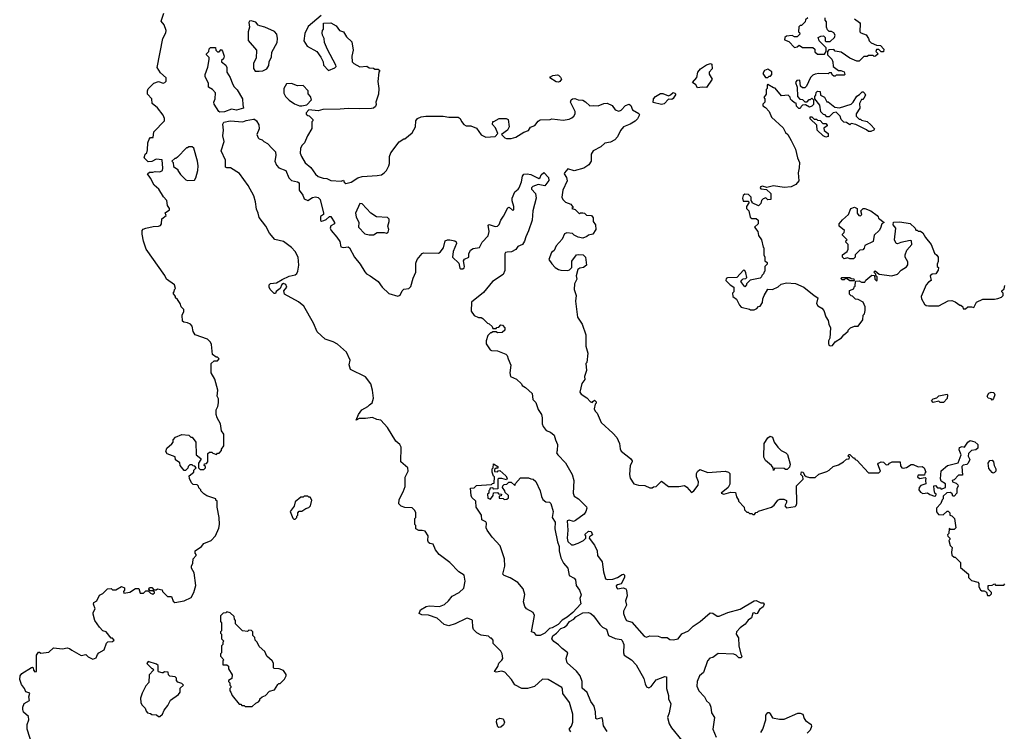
# Model space of a CAD drawing. Extents: x 1861455 to 2058065, y 200073 to 437907.
# Tile 425 of 574: x 2020973 to 2029490, y 320746 to 326899. Entities that reach past the tile are written whole.
import ezdxf

# ---------------------------------------------------------------- set-up
doc = ezdxf.new("R2010")
doc.units = 0

msp = doc.modelspace()

# ---------------------------------------------------------------- linework, layer by layer
at = {"layer": '0CON05XD'}
for points in [[(2021425, 321447.5), (2021505, 321402.5), (2021545, 321410), (2021565, 321390), (2021605, 321370), (2021635, 321380), (2021645, 321410), (2021657, 321423), (2021705, 321450), (2021723, 321507), (2021735, 321520), (2021777, 321523), (2021790, 321535), (2021775, 321550), (2021765, 321550), (2021720, 321605), (2021693.9, 321613.9), (2021662.5, 321645), (2021622.5, 321705), (2021608.3, 321758.3), (2021608.3, 321771.7), (2021627.5, 321805), (2021612.5, 321845), (2021615, 321860), (2021640, 321875), (2021665, 321922.5), (2021693, 321937), (2021733, 321977), (2021765, 321980), (2021775, 321970), (2021805, 321970), (2021855, 321997.5), (2021880, 321985), (2021880, 321965), (2021870, 321955), (2021875, 321940), (2021925, 321950), (2021975, 321980), (2022005, 321980), (2022015, 321940), (2022045, 321940), (2022065, 321960), (2022085, 321960), (2022105, 321940), (2022125, 321932.5), (2022138.3, 321941.7), (2022138.3, 321948.3), (2022125, 321960), (2022101.7, 321961.7), (2022090, 321975), (2022095, 321990), (2022115, 321990), (2022135, 321970), (2022155, 321970), (2022165, 321977.5), (2022205, 321970), (2022210, 321955), (2022251.7, 321911.7), (2022285, 321910), (2022301.7, 321871.7), (2022315, 321860), (2022395, 321872.5), (2022456.4, 321903.6), (2022480, 321945), (2022497.5, 322005), (2022482.5, 322115), (2022460, 322155), (2022460, 322175), (2022471.7, 322198.3), (2022473, 322237), (2022500, 322265), (2022500, 322275), (2022490, 322285), (2022490, 322305), (2022546.4, 322343.6), (2022565, 322370), (2022630, 322395), (2022667.5, 322435), (2022697, 322503), (2022702.5, 322535), (2022700, 322595), (2022682.5, 322685), (2022680, 322735), (2022670, 322745), (2022670, 322755), (2022593, 322783), (2022565, 322800), (2022540, 322825), (2022540, 322835), (2022521.7, 322851.7), (2022520, 322865), (2022508.3, 322878.3), (2022475, 322880), (2022460, 322895), (2022443, 322933), (2022440, 322955), (2022480, 322985), (2022480, 323005), (2022500, 323025), (2022488.3, 323038.3), (2022475, 323040), (2022465, 323050), (2022445, 323050), (2022430, 323035), (2022428.3, 323021.7), (2022408.3, 323001.7), (2022395, 323000), (2022360, 323045), (2022358.3, 323068.3), (2022321.7, 323091.7), (2022318.3, 323118.3), (2022250, 323145), (2022237.5, 323165), (2022247.5, 323195), (2022289.3, 323230.7), (2022300, 323245), (2022300, 323265), (2022321.7, 323288.3), (2022375, 323312.5), (2022437, 323307), (2022455, 323290), (2022465, 323290), (2022497, 323247), (2022500, 323135), (2022540, 323105), (2022540, 323095), (2022520, 323065), (2022520, 323025), (2022535, 323010), (2022565, 323010), (2022580, 323025), (2022580, 323035), (2022570, 323045), (2022571.7, 323058.3), (2022588.3, 323061.7), (2022600, 323075), (2022601.7, 323148.3), (2022615, 323160), (2022635, 323160), (2022645, 323150), (2022675, 323140), (2022685, 323150), (2022698.3, 323151.7), (2022720, 323175), (2022720, 323185), (2022740, 323215), (2022740, 323315), (2022720, 323345), (2022710, 323405), (2022680, 323455), (2022672.5, 323485), (2022672.5, 323525), (2022687.5, 323555), (2022692.5, 323585), (2022691.7, 323621.7), (2022682.5, 323645), (2022687.5, 323695), (2022661.7, 323791.7), (2022630, 323845), (2022630, 323925), (2022655, 323950), (2022685, 323950), (2022700, 323965), (2022685, 323980), (2022671.7, 323981.7), (2022640, 324005), (2022631.7, 324091.7), (2022625, 324110), (2022597, 324137), (2022490, 324175), (2022473, 324203), (2022465, 324250), (2022450, 324265), (2022425, 324277.5), (2022393, 324283), (2022383, 324293), (2022380, 324345), (2022392.5, 324375), (2022391.7, 324391.7), (2022370, 324415), (2022360, 324445), (2022339.3, 324479.3), (2022320, 324495), (2022320, 324505), (2022300, 324535), (2022310, 324545), (2022313, 324567), (2022320, 324575), (2022312.5, 324605), (2022243.3, 324655), (2022228.3, 324688.3), (2022066.7, 324915), (2022043.6, 324983.6), (2022032.5, 325045), (2022033, 325077), (2022041.7, 325088.3), (2022063, 325097), (2022128.3, 325111.7), (2022175, 325112.5), (2022190, 325120), (2022200, 325135), (2022203, 325177), (2022240, 325205), (2022231.7, 325228.3), (2022270, 325255), (2022270, 325265), (2022253, 325293), (2022246.1, 325336.1), (2022216.7, 325366.7), (2022177.5, 325435), (2022137, 325467), (2022105, 325530), (2022080, 325565), (2022095, 325580), (2022125, 325580), (2022145, 325587.5), (2022186.1, 325583.9), (2022207.5, 325595), (2022212.5, 325615), (2022207, 325687), (2022155, 325692.5), (2022117, 325673), (2022085, 325670), (2022050, 325705), (2022060, 325735), (2022071.7, 325748.3), (2022080, 325775), (2022082.5, 325835), (2022093, 325867), (2022105, 325880), (2022128.3, 325881.7), (2022135, 325930), (2022226.7, 326025), (2022226.7, 326045), (2022213.6, 326073.6), (2022166.4, 326136.4), (2022120, 326175), (2022117.5, 326215), (2022077.5, 326255), (2022077.5, 326285), (2022085, 326300), (2022135, 326350), (2022175, 326363.3), (2022215, 326350), (2022230, 326355), (2022241.7, 326368.3), (2022240, 326395), (2022190.7, 326440.7), (2022163.3, 326485), (2022212.5, 326735), (2022236.7, 326785), (2022240, 326805), (2022223.6, 326853.6), (2022197.5, 326885), (2022218.8, 326955)], [(2023045, 326453.3), (2023075, 326457.5), (2023110, 326475), (2023127, 326503), (2023132.5, 326535), (2023151.7, 326578.3), (2023153, 326617), (2023199.3, 326700.7), (2023202.5, 326735), (2023196.7, 326775), (2023178.3, 326798.3), (2023095, 326833.3), (2023050, 326845), (2023035, 326852.5), (2023015, 326877.5), (2022975, 326888), (2022962.5, 326885), (2022956.7, 326875), (2022960, 326835), (2022950, 326795), (2022948.3, 326718.3), (2023022.5, 326635), (2023017.5, 326565), (2022997, 326523), (2022997, 326477), (2023010, 326455), (2023045, 326453.3)], [(2023580, 326935), (2023469.3, 326840.7), (2023440.7, 326779.3), (2023432.5, 326715), (2023460.7, 326670.7), (2023543, 326623), (2023577.5, 326575), (2023597.5, 326535), (2023600, 326505), (2023645, 326460), (2023698.3, 326481.7), (2023710, 326495), (2023707, 326507), (2023635, 326640), (2023610.7, 326700.7), (2023607.5, 326735), (2023592.5, 326765), (2023590, 326785), (2023592.5, 326805), (2023601.7, 326818.3), (2023601.7, 326868.3), (2023665, 326872.5), (2023710, 326845), (2023740, 326805), (2023773, 326793), (2023800.7, 326750.7), (2023847, 326707), (2023857.5, 326635), (2023847.5, 326585), (2023850, 326535), (2023865, 326520), (2023915, 326492.5), (2023975, 326497.5), (2023995, 326482.5), (2024035, 326480), (2024045, 326470), (2024075, 326470), (2024088.3, 326458.3), (2024080, 326445), (2024072.5, 326365), (2024080, 326305), (2024076.7, 326255), (2024053.3, 326185), (2024056.7, 326165), (2024050.7, 326149.3), (2024032.5, 326135), (2024015, 326130.8), (2023915, 326126.9), (2023815, 326131.4), (2023745, 326124.2), (2023595, 326122), (2023555, 326110), (2023475, 326120), (2023450, 326095), (2023451.7, 326081.7), (2023465, 326070), (2023478.3, 326068.3), (2023510, 326035), (2023510, 326025), (2023500, 326015), (2023501.7, 325958.3), (2023462.5, 325895), (2023437.5, 325835), (2023415, 325812.5), (2023402.5, 325785), (2023400, 325745), (2023410, 325715), (2023442.7, 325662.7), (2023491.7, 325621.7), (2023532.7, 325562.7), (2023555, 325543.8), (2023598, 325528), (2023630, 325525), (2023665, 325507.5), (2023755, 325502.5), (2023775, 325510), (2023780, 325495), (2023795, 325482.5), (2023840, 325495), (2023899.3, 325530.7), (2023935, 325543.3), (2024065, 325552.5), (2024101.7, 325558.3), (2024126.4, 325573.6), (2024147.5, 325595), (2024166.7, 325635), (2024172.5, 325655), (2024172.5, 325715), (2024183, 325747), (2024257, 325843), (2024295, 325870), (2024305, 325870), (2024368.3, 325921.7), (2024398.1, 325971.9), (2024399.4, 326025), (2024415, 326045.6)], [(2028195, 326906.7), (2028237.5, 326875), (2028242.5, 326865), (2028240, 326795), (2028250, 326785), (2028295, 326767.5), (2028316.7, 326735), (2028322.5, 326715), (2028339.3, 326699.3), (2028385, 326680), (2028420, 326675), (2028447.5, 326645), (2028445, 326622.5), (2028425, 326620), (2028405, 326640), (2028385, 326640), (2028380, 326625), (2028400, 326605), (2028377, 326583), (2028365, 326580), (2028355, 326590), (2028315, 326590), (2028305, 326580), (2028275, 326580), (2028235, 326540), (2028215, 326540), (2028155, 326567.5), (2028078.8, 326618.8), (2028028.3, 326628.3), (2028015, 326640), (2027971.7, 326638.3), (2027960, 326625), (2027960, 326595), (2027997, 326557), (2028007.5, 326535), (2028010, 326495), (2028055, 326460), (2028075, 326460), (2028105, 326447.5), (2028110, 326425), (2028105, 326420), (2028035, 326420), (2028028.3, 326411.7), (2028015, 326410), (2028001.7, 326421.7), (2027995, 326440), (2027975, 326440), (2027965, 326430), (2027885, 326432.5), (2027853, 326427), (2027835, 326420), (2027815, 326400), (2027780, 326325), (2027765, 326310), (2027745, 326310), (2027727.5, 326325), (2027720, 326375), (2027695, 326373.3), (2027683.3, 326355), (2027697.5, 326315), (2027700, 326235), (2027721.7, 326211.7), (2027745, 326210), (2027765, 326190), (2027785, 326190), (2027801.7, 326208.3), (2027815, 326210), (2027825, 326220), (2027840, 326205), (2027840, 326165), (2027825, 326150), (2027805, 326142.5), (2027771.7, 326161.7), (2027745, 326160), (2027731.7, 326148.3), (2027725, 326130), (2027711.7, 326131.7), (2027691.7, 326151.7), (2027688.3, 326178.3), (2027675, 326180), (2027651.7, 326201.7), (2027641.7, 326211.7), (2027638.3, 326228.3), (2027620, 326245), (2027561.7, 326241.7), (2027508.3, 326308.3), (2027495, 326310), (2027445, 326340), (2027440, 326335), (2027440, 326305), (2027430, 326295), (2027430, 326255), (2027410, 326225), (2027420, 326215), (2027420, 326185), (2027401.7, 326168.3), (2027400, 326155), (2027425, 326140), (2027457.5, 326105), (2027477.5, 326055), (2027577.5, 325965), (2027597.5, 325925), (2027617.5, 325905), (2027647.5, 325855), (2027685, 325780), (2027700, 325705), (2027717.5, 325665), (2027717, 325617), (2027707.5, 325575), (2027712.5, 325505), (2027685.8, 325474.2), (2027645.8, 325454.2), (2027585, 325449.2), (2027495, 325461.2), (2027435, 325447.5), (2027398.3, 325458.3), (2027380, 325455), (2027377.5, 325445), (2027385, 325437.5), (2027431.7, 325431.7), (2027470, 325395), (2027470, 325345), (2027445, 325340), (2027427.5, 325357.5), (2027405, 325350), (2027390, 325335), (2027385, 325310), (2027365, 325290), (2027310, 325315), (2027310, 325325), (2027300, 325335), (2027300, 325365), (2027278.3, 325388.3), (2027245, 325390), (2027231.7, 325378.3), (2027226, 325355), (2027230.7, 325330.7), (2027275, 325330), (2027280, 325325), (2027280, 325315), (2027260, 325285), (2027260, 325265), (2027280, 325245), (2027291.7, 325191.7), (2027305, 325180), (2027345, 325180), (2027360, 325165), (2027360, 325135), (2027330, 325105), (2027358.3, 325068.3), (2027363, 325033), (2027390, 324995), (2027403, 324933), (2027410, 324925), (2027410, 324865), (2027420, 324845), (2027420, 324815), (2027438.3, 324798.3), (2027440, 324785), (2027420, 324765), (2027420, 324725), (2027411.7, 324718.3), (2027408.3, 324701.7), (2027391.7, 324688.3), (2027390, 324675), (2027377, 324663), (2027293, 324647), (2027260, 324615), (2027260, 324605), (2027245, 324590), (2027210, 324635), (2027221.7, 324648.3), (2027231.7, 324658.3), (2027255, 324660), (2027261.7, 324668.3), (2027255, 324710), (2027245, 324730), (2027235, 324732.5), (2027175, 324670), (2027095, 324666.7), (2027085, 324660), (2027082.5, 324645), (2027120, 324605), (2027150, 324585), (2027150, 324545), (2027140, 324535), (2027142.5, 324505), (2027173, 324483), (2027199.2, 324429.2), (2027215, 324413.8), (2027287, 324397), (2027295, 324390), (2027325, 324390), (2027348.3, 324401.7), (2027365, 324420), (2027378.3, 324421.7), (2027397, 324453), (2027400, 324485), (2027412.5, 324515), (2027445, 324570), (2027485, 324566.2), (2027535, 324590), (2027559.3, 324610.7), (2027605, 324623.3), (2027685, 324618), (2027755, 324587.5), (2027845, 324513.3), (2027877.5, 324495), (2027866.7, 324445), (2027876.7, 324425), (2027911.2, 324405), (2027930, 324385), (2027945, 324330), (2027967, 324297), (2027972.5, 324265), (2027987.5, 324235), (2027980, 324145), (2027968.3, 324121.7), (2027968.3, 324098.3), (2027973.3, 324083.3), (2027985, 324077.5), (2028005, 324082.5)], [(2027790, 326915), (2027771.7, 326898.3), (2027768.3, 326881.7), (2027758.3, 326871.7), (2027735, 326850), (2027725, 326850), (2027711.7, 326838.3), (2027710, 326795), (2027718.3, 326788.3), (2027720, 326775), (2027698.3, 326751.7), (2027675, 326750), (2027655, 326762.5), (2027605, 326756.7), (2027592.5, 326745), (2027590, 326725), (2027625, 326710), (2027675, 326660), (2027697, 326663), (2027715, 326680), (2027745, 326660), (2027835, 326657.5), (2027850, 326645), (2027851.7, 326621.7), (2027875, 326600), (2027935, 326600)], [(2027935, 326600), (2027950, 326625), (2027950, 326655), (2027890, 326715), (2027880, 326745), (2027903, 326757), (2027925, 326760), (2027940, 326745), (2027940, 326715), (2027945, 326710), (2027985, 326710), (2028020, 326745), (2028026.7, 326765), (2028016.4, 326786.4), (2027995, 326797.5), (2027975, 326797.5), (2027961.2, 326811.2), (2027952.5, 326835), (2027951.7, 326881.7), (2027940, 326895), (2027940, 326915)], [(2022705, 326100), (2022696.7, 326105), (2022655, 326167.5), (2022651.2, 326185), (2022663.3, 326215), (2022667, 326267), (2022640, 326295), (2022607.5, 326315), (2022606.4, 326346.4), (2022578.3, 326408.3), (2022577.5, 326425), (2022601.7, 326488.3), (2022612.5, 326555), (2022611.7, 326571.7), (2022590, 326595), (2022590, 326605), (2022610, 326625), (2022613, 326647), (2022625, 326660), (2022668.3, 326658.3), (2022670, 326635), (2022685, 326620), (2022698.3, 326621.7), (2022715, 326640), (2022728.3, 326628.3), (2022742.5, 326585), (2022735, 326560), (2022720, 326545), (2022720, 326535), (2022755.8, 326505), (2022763.8, 326485), (2022765.9, 326445.9), (2022795, 326400), (2022813.4, 326343.4), (2022828.1, 326318.1), (2022855, 326291.2), (2022900.8, 326215), (2022902.7, 326162.7), (2022910, 326135), (2022847.3, 326117.3), (2022805, 326126), (2022745, 326103.6), (2022705, 326100)], [(2026835, 326310), (2026821.9, 326335), (2026794.2, 326355), (2026831.3, 326398.7), (2026840, 326445), (2026862.5, 326475), (2026915, 326508), (2026948.8, 326518.8), (2026960, 326515), (2026963.8, 326475), (2026936.2, 326445), (2026936.7, 326426.7), (2026962.5, 326385), (2026915, 326313.8), (2026876.4, 326316.4), (2026835, 326310)], [(2027445, 326400), (2027455, 326410), (2027468.3, 326411.7), (2027480, 326425), (2027478.3, 326448.3), (2027445, 326472.5), (2027415, 326458.8), (2027402.5, 326435), (2027425, 326400), (2027445, 326400)], [(2025635, 326358), (2025615, 326360.8), (2025557.5, 326395), (2025564.2, 326405.8), (2025584.2, 326415.8), (2025625, 326423.3), (2025635, 326420), (2025652.3, 326402.3), (2025658.8, 326385), (2025645, 326363.3), (2025635, 326358)], [(2023415, 326153.3), (2023457, 326163), (2023497.5, 326205), (2023487.5, 326235), (2023468.3, 326258.3), (2023470, 326285), (2023425, 326330), (2023375, 326327.5), (2023325, 326347.5), (2023280, 326345), (2023257, 326303), (2023257.5, 326265), (2023272.5, 326235), (2023303.6, 326203.6), (2023351.7, 326171.7), (2023395, 326153.3), (2023415, 326153.3)], [(2028315, 325932.5), (2028297, 325947), (2028205, 325992.5), (2028165, 326000), (2028155, 325990), (2028125, 326010), (2028101.7, 326011.7), (2028080, 326035), (2028070, 326065), (2028035, 326100), (2028010, 326095), (2027975, 326060), (2027955, 326060), (2027940, 326075), (2027925, 326080), (2027903, 326103), (2027895, 326160), (2027850, 326215), (2027850, 326235), (2027860, 326245), (2027861.7, 326268.3), (2027875, 326280), (2027898.3, 326278.3), (2027900, 326245), (2027935, 326230), (2027955, 326190), (2027965, 326190), (2028023, 326143), (2028065, 326137.5), (2028165, 326170), (2028183, 326187), (2028215, 326237.5), (2028238.3, 326251.7), (2028260, 326275), (2028270, 326275), (2028285, 326260), (2028290, 326245), (2028275, 326220), (2028265, 326210), (2028255, 326210), (2028237.5, 326175), (2028240, 326135), (2028210, 326085), (2028210, 326065), (2028235, 326040), (2028245, 326040), (2028255, 326030), (2028305, 326020), (2028335, 325990), (2028366.2, 325955), (2028362.5, 325945), (2028335, 325933.3), (2028315, 325932.5)], [(2024415, 326045.6), (2024445, 326059.1), (2024485, 326064.4), (2024635, 326065.5), (2024685, 326055.7), (2024765, 326057.5), (2024783.3, 326045), (2024795, 326017.5), (2024815, 325992.5), (2024835, 325980), (2024875, 325980), (2024925, 325960), (2024963.6, 325903.6), (2025005, 325882.5), (2025085, 325890), (2025110, 325915), (2025090, 325965), (2025063, 325993), (2025065, 326020), (2025075, 326020), (2025120, 326045), (2025180, 326045), (2025197.5, 326035), (2025207, 325973), (2025192.5, 325945), (2025140, 325905), (2025168.3, 325878.3), (2025185, 325872.5), (2025225, 325872.5), (2025265, 325882.5), (2025335, 325927.5), (2025375, 325940), (2025391.7, 325968.3), (2025430, 325985), (2025457, 326023), (2025475, 326032.5), (2025563, 326037), (2025575, 326042.5), (2025675, 326030), (2025725, 326040), (2025748.3, 326051.7), (2025767.5, 326065), (2025777.5, 326085), (2025777.5, 326105), (2025738.6, 326185), (2025742.5, 326205), (2025755, 326214.2), (2025775, 326218.6), (2025805, 326206), (2025845, 326202.2), (2025868.5, 326188.5), (2025903.6, 326153.6), (2025935, 326158), (2025975.9, 326154.1), (2026025, 326173.8), (2026055, 326176), (2026097.5, 326157.5), (2026125, 326120), (2026155, 326106.7), (2026175, 326116), (2026213.2, 326156.8), (2026245, 326167.9), (2026258.2, 326158.2), (2026275, 326120.8), (2026329.3, 326089.3), (2026334.4, 326075), (2026317.5, 326042.5), (2026297.6, 326022.4), (2026255, 325994.3), (2026196.1, 325973.9), (2026170.3, 325939.7), (2026144.1, 325885.9), (2026120.4, 325859.5), (2026085, 325841.2), (2026035, 325830), (2026000.4, 325799.5), (2025934.3, 325765.7), (2025916.2, 325735), (2025916.2, 325675), (2025895, 325643.3), (2025853.9, 325616.1), (2025769.3, 325590.7), (2025715, 325608), (2025686.2, 325575), (2025684, 325565), (2025702.5, 325535), (2025710, 325505), (2025672.5, 325425), (2025662.5, 325365), (2025670, 325345), (2025695, 325320), (2025740, 325305), (2025760, 325275), (2025750, 325265), (2025778.3, 325258.3), (2025815, 325220), (2025825, 325230), (2025845, 325230), (2025860, 325225), (2025875, 325210), (2025920, 325205), (2025932.5, 325185), (2025933, 325153), (2025952.5, 325125), (2025957.5, 325085), (2025930, 325045), (2025893, 325037), (2025880, 325025), (2025845, 325010), (2025805, 325017.5), (2025770, 325035), (2025755, 325050), (2025705, 325056.7), (2025685, 325047.5), (2025665, 325000), (2025615, 324942.5), (2025595, 324902.5), (2025573.3, 324885), (2025551.2, 324825), (2025575, 324787.5), (2025605, 324757.5), (2025635, 324740), (2025655, 324732.5), (2025715, 324730), (2025730, 324735), (2025750, 324755), (2025748.3, 324811.7), (2025790, 324865), (2025805, 324870), (2025847, 324867), (2025867.5, 324845), (2025876.2, 324775), (2025850, 324755), (2025818.3, 324751.7), (2025801.7, 324738.3), (2025787.5, 324685), (2025792.5, 324655), (2025772.5, 324615), (2025770, 324565), (2025787.5, 324515), (2025782, 324465), (2025797, 324327), (2025840, 324265), (2025870, 324175), (2025870, 324075), (2025887.5, 324015), (2025880, 323935), (2025870, 323925), (2025876.2, 323865), (2025860, 323815), (2025861.7, 323788.3), (2025836.4, 323753.6), (2025817, 323677), (2025830.7, 323660.7), (2025879.3, 323629.3), (2025910, 323595), (2025925, 323590), (2025931.7, 323598.3), (2025945, 323610), (2025960, 323595), (2025958.3, 323581.7), (2025950, 323575), (2025942.5, 323535), (2025950, 323515), (2025967, 323497), (2026002.5, 323415), (2026105, 323322.5), (2026137.5, 323285), (2026162.5, 323235), (2026167, 323187), (2026175, 323167.5), (2026257.5, 323105), (2026272.5, 323085), (2026272.5, 323075), (2026253.8, 323045), (2026247.1, 322965), (2026253.7, 322933.7), (2026285, 322886.7), (2026325, 322873.3), (2026381.7, 322871.7), (2026425, 322850), (2026445, 322850), (2026455, 322860), (2026478.3, 322861.7), (2026525, 322910), (2026585, 322862.5), (2026675, 322861.2), (2026725, 322870), (2026745, 322857.5), (2026785, 322812), (2026805.5, 322824.5), (2026841.2, 322875), (2026843.6, 322903.6), (2026828.8, 322945), (2026826.4, 322973.6), (2026835, 322992.5), (2026855, 323010), (2026925, 322982.5), (2027075, 322994), (2027105, 322986), (2027116.2, 322975), (2027116.1, 322883.9), (2027102.5, 322855), (2027040, 322805), (2027065, 322797.5), (2027125, 322813.3), (2027165, 322810), (2027173, 322773), (2027190, 322745), (2027190, 322735), (2027240, 322685), (2027241.7, 322661.7), (2027261.7, 322641.7), (2027275, 322640), (2027285, 322630), (2027305, 322630), (2027315, 322620), (2027328.3, 322621.7), (2027341.7, 322638.3), (2027355, 322640), (2027365, 322650), (2027477, 322683), (2027499.3, 322700.7), (2027530, 322745), (2027548.3, 322751.7), (2027581.7, 322751.7), (2027605, 322740), (2027607, 322723), (2027592.5, 322695), (2027605, 322677.5), (2027679.6, 322690.5), (2027690.7, 322699.3), (2027696.7, 322715), (2027692.5, 322867.5), (2027750, 322925), (2027748.3, 322948.3), (2027730, 322965), (2027735, 322990), (2027750, 322985), (2027761.7, 322961.7), (2027775, 322950), (2027805, 322940), (2027855, 322940), (2027885, 322970), (2027955, 322992.5), (2027976.4, 323003.6), (2028010, 323035), (2028055, 323050), (2028100, 323075), (2028125, 323100), (2028148.3, 323101.7), (2028150, 323115), (2028140, 323125), (2028145, 323140), (2028155, 323140), (2028181.7, 323111.7), (2028195, 323110), (2028200, 323095), (2028215, 323090), (2028315, 322980), (2028405, 322980), (2028420, 322995), (2028396.7, 323055), (2028402.5, 323065), (2028425, 323076.7), (2028445, 323072.5), (2028465, 323052.5), (2028475, 323050), (2028488.3, 323051.7), (2028497.5, 323065), (2028520, 323075), (2028590, 323075), (2028592.1, 323042.1), (2028604.5, 323024.4), (2028615, 323020.8), (2028645, 323027.5), (2028685, 323052.5), (2028701.7, 323051.7), (2028743.6, 323033.6), (2028780, 323035), (2028797.5, 323025), (2028810, 322985), (2028801.7, 322978.3), (2028798.3, 322961.7), (2028745, 322960), (2028740, 322945), (2028755, 322932.5), (2028805, 322940), (2028810, 322935), (2028807.5, 322915), (2028810, 322885), (2028769.3, 322870.7), (2028753.3, 322855), (2028751.2, 322835), (2028765, 322812.5), (2028785, 322803.3), (2028825, 322807.5), (2028845, 322792.5), (2028885, 322780), (2028898.3, 322781.7), (2028900, 322795), (2028890, 322805), (2028882.5, 322835), (2028881.7, 322868.3), (2028895, 322870), (2028911.7, 322851.7), (2028935, 322850), (2028945, 322840), (2028980, 322855), (2028980, 322885), (2028945, 322910), (2028938.3, 322928.3), (2028943, 322997), (2029000, 323045), (2029092, 323068), (2029116.2, 323135), (2029098.3, 323178.3), (2029101.7, 323198.3), (2029125, 323207.5), (2029147, 323203), (2029173.6, 323246.4), (2029195, 323260), (2029235, 323250), (2029260, 323225), (2029260, 323195), (2029245, 323180), (2029205, 323173.8), (2029180.9, 323149.1), (2029178.6, 323125), (2029190.8, 323095), (2029178.8, 323065), (2029165, 323053.3), (2029133.9, 323046.1), (2029122.5, 323035), (2029128.3, 322961.7), (2029095, 322960), (2029055, 322920), (2029040, 322915), (2029041.7, 322901.7), (2029075, 322890), (2029087, 322877), (2029090, 322865), (2029080, 322845), (2029080, 322805), (2029055, 322780), (2029045, 322780), (2029038.3, 322798.3), (2029025, 322810), (2028991.7, 322808.3), (2028961.7, 322778.3), (2028960, 322755), (2028951.7, 322748.3), (2028940, 322715), (2028902.5, 322675), (2028903, 322643), (2028921.7, 322621.7), (2028961.7, 322618.3), (2028995, 322650), (2029005, 322650), (2029020, 322635), (2029020, 322615), (2029035, 322610), (2029060, 322585), (2029070, 322505), (2029055, 322490), (2029025, 322490), (2029011.7, 322498.3), (2029010, 322455), (2029000, 322445), (2029001.7, 322431.7), (2029020, 322415), (2029020, 322405), (2029010, 322395), (2029023, 322353), (2029040, 322335), (2029032.5, 322295), (2029035, 322270), (2029055, 322250), (2029065, 322250), (2029110, 322205), (2029111.7, 322161.7), (2029180, 322105), (2029180, 322075), (2029205, 322050), (2029260, 322035), (2029270, 322025), (2029270, 321995), (2029285, 321970), (2029295, 321960), (2029315, 321960), (2029335, 321950), (2029345, 321920), (2029365, 321920), (2029380, 321935), (2029380, 321945), (2029350, 321975), (2029350, 322005), (2029355, 322007.5), (2029385, 322010), (2029405, 322020), (2029415, 322010), (2029485, 322010), (2029495, 322020)], [(2026525, 326164.5), (2026453, 326183), (2026456.6, 326215), (2026472.5, 326235), (2026515, 326261.2), (2026535, 326260), (2026585, 326242), (2026602.1, 326247.9), (2026625, 326268.1), (2026641.2, 326265), (2026648.8, 326255), (2026625, 326216.7), (2026615, 326210), (2026585, 326211.2), (2026547.7, 326172.3), (2026525, 326164.5)], [(2025740.7, 320740.7), (2025727.5, 320765), (2025745, 320790), (2025757.5, 320825), (2025756.7, 320895), (2025730, 320995), (2025671.7, 321071.7), (2025669.3, 321109.3), (2025662.5, 321125), (2025545, 321192.5), (2025495, 321197.5), (2025425, 321132.5), (2025365, 321116.7), (2025317, 321117), (2025257, 321147), (2025227.5, 321195), (2025168.3, 321258.3), (2025145, 321266.2), (2025095, 321257.5), (2025081.7, 321261.7), (2025110, 321305), (2025117.5, 321335), (2025145, 321360), (2025152.5, 321375), (2025146.2, 321415), (2025135, 321437.5), (2025070, 321505), (2025070, 321535), (2025055, 321550), (2025045, 321550), (2025027, 321567), (2024965, 321577.5), (2024927, 321597), (2024900, 321625), (2024892.5, 321645), (2024890, 321705), (2024885, 321710), (2024845, 321722.5), (2024835, 321720), (2024740, 321675), (2024685, 321657.5), (2024645, 321670), (2024583.6, 321723.6), (2024509.3, 321749.3), (2024453, 321753), (2024430, 321765), (2024440, 321795), (2024490, 321825), (2024515, 321831.2), (2024605, 321826.2), (2024647, 321843), (2024683.8, 321875), (2024715, 321913.8), (2024775, 321946.2), (2024815.8, 321984.2), (2024826.7, 322045), (2024816.7, 322095), (2024772.5, 322125), (2024692.5, 322205), (2024602.5, 322275), (2024570, 322315), (2024550, 322365), (2024520, 322370), (2024508.8, 322378.8), (2024503.3, 322395), (2024507, 322437), (2024480, 322475), (2024455, 322482.5), (2024425, 322482.5), (2024400, 322495), (2024400, 322525), (2024390, 322535), (2024390, 322585), (2024400, 322595), (2024400, 322635), (2024390, 322655), (2024367, 322677), (2024305, 322680), (2024273, 322693), (2024253, 322713), (2024255, 322750), (2024290, 322815), (2024306.4, 322863.6), (2024307, 322943), (2024332.5, 322995), (2024330, 323025), (2024270, 323075), (2024273, 323203), (2024262.5, 323225), (2024227.5, 323255), (2024155, 323372.5), (2024097.5, 323435), (2024061.7, 323441.7), (2024025, 323457.8), (2023965, 323450), (2023908.8, 323451.2), (2023882.5, 323435), (2023903.8, 323485), (2023934, 323525), (2023985, 323554), (2023998.3, 323568.3), (2024022, 323585), (2024033.5, 323625), (2024025.3, 323695), (2024009.4, 323749.4), (2023965, 323811.9), (2023833.6, 323873.6), (2023823.3, 323915), (2023831.2, 323955), (2023800, 324025), (2023723.6, 324093.6), (2023685, 324113.3), (2023615, 324136.7), (2023545, 324200), (2023516.1, 324276.1), (2023431.7, 324421.7), (2023385, 324460), (2023262.5, 324525), (2023257.5, 324555), (2023283.8, 324585), (2023275, 324608.8), (2023255, 324616.7), (2023242, 324608), (2023227.5, 324575), (2023191.7, 324548.3), (2023185, 324530), (2023175, 324530), (2023140, 324565), (2023130, 324585), (2023130, 324605), (2023143.3, 324616.7), (2023195, 324622.5), (2023245, 324652.5), (2023305, 324680), (2023355.9, 324694.1), (2023370, 324705), (2023380, 324725), (2023386.7, 324775), (2023383.3, 324845), (2023355.9, 324895.9), (2023325, 324930), (2023255, 324980), (2023179.3, 324999.3), (2023133.9, 325053.9), (2023103.6, 325113.6), (2023045, 325190), (2023037.5, 325225), (2023020.7, 325260.7), (2023012.5, 325325), (2022997.5, 325375), (2022950, 325465), (2022875, 325570), (2022797, 325617), (2022765, 325617.5), (2022753.6, 325623.6), (2022753.8, 325685), (2022716.7, 325765), (2022743.3, 325845), (2022730, 325895), (2022736.2, 325945), (2022730, 325995), (2022738.3, 326011.7), (2022795, 326025.6), (2022903.9, 326016.1), (2022931.7, 326028.3), (2022995, 326040), (2023005, 326039.2), (2023021.2, 326025), (2023041.2, 325991.2), (2023044.2, 325954.2), (2023024, 325906), (2023036.5, 325876.5), (2023045, 325868.2), (2023071.1, 325861.1), (2023086.2, 325845), (2023117.8, 325827.8), (2023156.1, 325786.1), (2023185.7, 325755), (2023190, 325725), (2023180, 325675), (2023195, 325640), (2023215, 325617.8), (2023275, 325594.4), (2023302.2, 325532.2), (2023325, 325508.6), (2023375, 325498.1), (2023389.5, 325489.5), (2023390.8, 325425), (2023421.9, 325381.9), (2023435, 325350), (2023465, 325334.4), (2023505, 325362.9), (2023532.4, 325367.6), (2023555, 325360.6), (2023571.1, 325345), (2023601.2, 325225), (2023600, 325215), (2023574, 325196), (2023575, 325164), (2023585, 325156), (2023605, 325161.2), (2023625, 325170), (2023651.7, 325198.3), (2023665, 325197.5), (2023695.8, 325145), (2023696, 325135), (2023663.4, 325116.6), (2023659.2, 325095), (2023667.7, 325075), (2023717.9, 325017.9), (2023741.2, 324981.2), (2023752.5, 324935), (2023775, 324927.9), (2023815, 324935.7), (2023826.5, 324926.5), (2023869.2, 324845), (2023919.4, 324785), (2023957.8, 324717.8), (2023972.1, 324702.1), (2024003.8, 324685), (2024074.4, 324634.4), (2024110, 324585), (2024165, 324532), (2024245, 324507.5), (2024265, 324517.5), (2024282.5, 324555), (2024295, 324567.5), (2024340, 324575), (2024357.7, 324592.3), (2024376.1, 324663.9), (2024400, 324715), (2024400, 324795), (2024410, 324825), (2024455, 324877.5), (2024465, 324882.5), (2024595, 324880), (2024611.2, 324888.8), (2024640, 324925), (2024655, 324987.5), (2024675, 324996.7), (2024695, 324996.7), (2024735.9, 324985.9), (2024748, 324978), (2024751.2, 324965), (2024722.5, 324895), (2024716.2, 324845), (2024771.9, 324795), (2024779.2, 324749.2), (2024785, 324744.3), (2024805, 324746), (2024816.7, 324753.3), (2024821.4, 324765), (2024811.5, 324815), (2024822, 324828.1), (2024857.1, 324845), (2024859.6, 324875), (2024871.5, 324905), (2024895, 324921.2), (2024950.9, 324929.1), (2024972.9, 324975), (2025025, 325030), (2025033, 325067), (2025026.4, 325123.6), (2025035, 325128.8), (2025044.2, 325124.2)], [(2027945, 325882.5), (2027923.6, 325893.6), (2027870, 325945), (2027867, 325987), (2027811.7, 326041.7), (2027811.7, 326058.3), (2027825, 326060), (2027845, 326040), (2027865, 326040), (2027875, 326030), (2027897, 326027), (2027921.7, 326001.7), (2027945, 326000), (2027958.3, 325988.3), (2027958.3, 325981.7), (2027928.3, 325961.7), (2027930.7, 325940.7), (2027967.5, 325915), (2027965, 325890), (2027945, 325882.5)], [(2022425, 325507.5), (2022485, 325510), (2022497, 325533), (2022513.3, 325595), (2022516.2, 325635), (2022510, 325675), (2022478.3, 325788.3), (2022465, 325800), (2022435, 325800), (2022425, 325790), (2022415, 325790), (2022338.3, 325711.7), (2022325, 325700), (2022315, 325700), (2022290, 325675), (2022300, 325665), (2022305, 325630), (2022340, 325605), (2022340, 325595), (2022365, 325560), (2022410, 325515), (2022425, 325507.5)], [(2025044.2, 325124.2), (2025085, 325110), (2025106.6, 325113.4), (2025122.1, 325127.9), (2025135, 325166.7), (2025159.4, 325200.6), (2025195, 325271.2), (2025207.3, 325277.3), (2025235, 325253.3), (2025246.7, 325255), (2025247.5, 325285), (2025233.4, 325333.4), (2025234.5, 325355), (2025255, 325411.2), (2025286.4, 325433.6), (2025292.9, 325445), (2025312.7, 325497.3), (2025321.2, 325545), (2025335, 325563.3), (2025363.6, 325566.4), (2025395, 325561.2), (2025465, 325526.7), (2025475.7, 325534.3), (2025482.7, 325557.3), (2025506.7, 325576.7), (2025548.8, 325535), (2025550.7, 325509.3), (2025515, 325462.5), (2025457, 325473), (2025413, 325457), (2025400, 325445), (2025400, 325435), (2025435.8, 325395.8), (2025439.4, 325355), (2025411.1, 325245), (2025406.5, 325165), (2025375, 325072.5), (2025350, 325020), (2025341.2, 324985), (2025321.2, 324955), (2025283.5, 324936.5), (2025265, 324913.1), (2025226.9, 324893.1), (2025190.4, 324889.5), (2025175.8, 324885), (2025170.5, 324875), (2025168.3, 324731.7), (2025154.2, 324695.8), (2025062.5, 324635), (2024985, 324540), (2024880, 324455), (2024878.3, 324378.3), (2024905, 324340), (2024943, 324323), (2024965, 324322.5), (2024980, 324315), (2025020, 324275), (2025035, 324270), (2025060, 324245), (2025065, 324230), (2025095, 324230), (2025101.7, 324238.3), (2025118.3, 324241.7), (2025135, 324260), (2025148.3, 324258.3), (2025170, 324235), (2025170, 324215), (2025147, 324193), (2025105, 324190), (2025095, 324200), (2025065, 324200), (2025055, 324190), (2025045, 324190), (2025023, 324167), (2025008.3, 324121.7), (2025007.5, 324095), (2025043, 324043), (2025055, 324037.5), (2025106.4, 324036.4), (2025177, 324007), (2025190, 323995), (2025197.5, 323965), (2025223, 323913), (2025212.5, 323845), (2025220, 323815), (2025269.3, 323789.3), (2025315, 323750), (2025320, 323735), (2025349.3, 323719.3), (2025406.1, 323666.1), (2025412.5, 323615), (2025438.3, 323588.3), (2025458.3, 323528.3), (2025486.4, 323486.4), (2025493.8, 323455), (2025493.3, 323405), (2025501.7, 323381.7), (2025526.1, 323346.1), (2025565, 323333.3), (2025596.7, 323305), (2025607.5, 323265), (2025626.4, 323226.4), (2025623, 323173), (2025617.5, 323155), (2025627.5, 323135), (2025695, 323067.5), (2025753.3, 322965), (2025766.7, 322915), (2025760, 322805), (2025769.3, 322779.3), (2025807.5, 322755), (2025875, 322687.5), (2025878.8, 322675), (2025870, 322645), (2025855.7, 322624.3), (2025780.7, 322569.3), (2025765, 322560), (2025725, 322570), (2025707.5, 322565), (2025713.3, 322485), (2025708.8, 322415), (2025715, 322387.5), (2025745, 322356.7), (2025765, 322357.5), (2025805, 322372.5), (2025850, 322395), (2025870, 322415), (2025870, 322435), (2025861.7, 322448.3), (2025894.1, 322475.9), (2025915, 322472.5), (2025926.7, 322445), (2025901.7, 322428.3), (2025900, 322415), (2025946.7, 322355), (2025967.5, 322305), (2025972.5, 322265), (2026011.7, 322211.7), (2026022.5, 322125), (2026040, 322065), (2026057, 322057), (2026105, 322060), (2026144.2, 322075.8), (2026185, 322102), (2026195, 322103.8), (2026205.9, 322095.9), (2026204, 322075), (2026175, 322020), (2026145, 322013.3), (2026134.1, 322004.1), (2026135, 321990), (2026145, 321977.5), (2026193, 321987), (2026215, 321976.7), (2026221.2, 321965), (2026227, 321917), (2026212.5, 321875), (2026222.5, 321835), (2026197.5, 321785), (2026197.5, 321765), (2026209.2, 321725), (2026222, 321705), (2026269.4, 321689.4), (2026375, 321567.5), (2026395, 321560), (2026425, 321570), (2026495, 321567.5), (2026525, 321557.5), (2026575, 321557.5), (2026598.3, 321538.3), (2026625, 321536.7), (2026668.8, 321545), (2026700.5, 321589.5), (2026758.8, 321615), (2026799.2, 321655), (2026858.8, 321695), (2026945, 321768.8), (2026967.7, 321767.7), (2027005, 321740), (2027025, 321741.2), (2027097.7, 321772.3), (2027205, 321802.5), (2027325, 321874), (2027345, 321876), (2027385, 321856.7), (2027405, 321857.5), (2027412.5, 321845), (2027405, 321821.2), (2027372.3, 321797.7), (2027353.3, 321765), (2027345, 321760.8), (2027325, 321770.8), (2027315, 321766), (2027303.5, 321726.5), (2027275, 321707.1), (2027249.2, 321670.8), (2027205, 321640.6), (2027174.4, 321605), (2027172, 321585), (2027190, 321555), (2027193.3, 321485), (2027211.7, 321411.7), (2027220, 321395), (2027215, 321380), (2027195, 321380), (2027170, 321405), (2027151.7, 321411.7), (2027015, 321417.5), (2026970, 321385), (2026943, 321377), (2026922.5, 321355), (2026887.5, 321255), (2026852.5, 321225), (2026832.5, 321175), (2026830, 321135), (2026847.5, 321095), (2026897.5, 321045), (2026915, 321010), (2026940, 320985), (2026952.5, 320955), (2026957.5, 320905), (2026982.5, 320865), (2026970, 320765), (2026997.5, 320695)], [(2024035, 325040), (2024065, 325057.5), (2024125, 325060), (2024145, 325053.3), (2024159.3, 325060.7), (2024167.5, 325085), (2024157.5, 325115), (2024170, 325155), (2024170, 325175), (2024155, 325190), (2024060, 325195), (2024010, 325225), (2023936.4, 325306.4), (2023915, 325310), (2023877.5, 325225), (2023882.5, 325195), (2023907.5, 325145), (2023903.3, 325105), (2023958.3, 325048.3), (2023995, 325040), (2024035, 325040)], [(2028185, 324830), (2028155, 324830), (2028135, 324840), (2028105, 324830), (2028090, 324845), (2028090, 324865), (2028130, 324895), (2028140, 324915), (2028140, 324955), (2028120, 324975), (2028121.7, 324988.3), (2028130, 324995), (2028090, 325035), (2028090, 325045), (2028105, 325060), (2028107.5, 325075), (2028062.5, 325115), (2028062.5, 325135), (2028090.7, 325169.3), (2028142.5, 325215), (2028163, 325267), (2028195, 325277.5), (2028216.4, 325266.4), (2028217.5, 325225), (2028232.5, 325205), (2028245, 325203.3), (2028256.7, 325215), (2028250, 325245), (2028270, 325265), (2028285, 325267.5), (2028335, 325247.5), (2028390, 325205), (2028400, 325195), (2028401.7, 325181.7), (2028450, 325145), (2028430, 325135), (2028420, 325095), (2028407.5, 325075), (2028363, 325037), (2028355, 324980), (2028285, 324947.5), (2028277, 324923), (2028265, 324910), (2028240, 324905), (2028200, 324865), (2028200, 324845), (2028185, 324830)], [(2028005, 324082.5), (2028027, 324113), (2028083, 324147), (2028102.5, 324175), (2028140, 324205), (2028140, 324215), (2028160, 324235), (2028195, 324250), (2028225, 324250), (2028267.5, 324305), (2028270, 324345), (2028280, 324355), (2028287.5, 324385), (2028287.5, 324415), (2028270, 324455), (2028225, 324480), (2028201.7, 324481.7), (2028178.3, 324508.3), (2028165, 324510), (2028150, 324525), (2028151.7, 324558.3), (2028188.3, 324571.7), (2028191.7, 324588.3), (2028200, 324595), (2028201.7, 324638.3), (2028235, 324640), (2028255, 324630), (2028285, 324630), (2028293.6, 324646.4), (2028345, 324690), (2028368.3, 324688.3), (2028370, 324655), (2028385, 324640), (2028390, 324645), (2028390, 324675), (2028381.7, 324681.7), (2028378.3, 324698.3), (2028360, 324715), (2028372.5, 324727.5), (2028407.5, 324697.5), (2028516.4, 324683.6), (2028565, 324700), (2028597, 324733), (2028645, 324762.5), (2028655, 324780), (2028656.2, 324805), (2028632, 324845), (2028631.2, 324865), (2028646.7, 324905), (2028690, 324955), (2028687.5, 324987.5), (2028675, 324990), (2028595, 324972.5), (2028565, 324960), (2028554.3, 324964.3), (2028541.2, 324995), (2028552.5, 325095), (2028530, 325125), (2028531.7, 325148.3), (2028585, 325152.5), (2028675, 325137.5), (2028720, 325095), (2028725, 325080), (2028735, 325080), (2028745, 325070), (2028765, 325070), (2028786.4, 325056.4), (2028807.5, 325015), (2028857.5, 324955), (2028885, 324880), (2028905, 324862.5), (2028917.5, 324845), (2028917, 324807), (2028910, 324785), (2028910, 324765), (2028920, 324755), (2028917, 324733), (2028898.3, 324701.7), (2028865, 324700), (2028850, 324685), (2028857, 324643), (2028835, 324630), (2028813.9, 324606.1), (2028770, 324505), (2028773.3, 324485), (2028799.3, 324439.3), (2028815, 324427.5), (2028835, 324423.3), (2028925, 324423.3), (2029003, 324467), (2029035, 324470), (2029065, 324460), (2029105, 324430), (2029115, 324430), (2029130, 324415), (2029135, 324400), (2029155, 324400), (2029175, 324417.5), (2029205, 324417.5), (2029225, 324410), (2029250, 324455), (2029305, 324482.5), (2029405, 324483.3), (2029435, 324487.5), (2029465, 324500), (2029480, 324515), (2029480, 324535), (2029470, 324545), (2029470, 324555), (2029488.3, 324571.7), (2029495, 324600)], [(2028185, 324640), (2028155, 324640), (2028125, 324660), (2028115, 324660), (2028105, 324650), (2028085, 324650), (2028080, 324665), (2028085, 324670), (2028155, 324670), (2028165, 324660), (2028188.3, 324658.3), (2028190, 324645), (2028185, 324640)], [(2028965, 323590), (2028935, 323590), (2028925, 323600), (2028875, 323590), (2028860, 323605), (2028875, 323620), (2028905, 323630), (2028925, 323647.5), (2028995, 323660), (2029000, 323655), (2028997, 323623), (2028965, 323590)], [(2029385, 323610), (2029375, 323620), (2029350, 323625), (2029342.5, 323645), (2029355, 323670), (2029375, 323677.5), (2029400, 323675), (2029407.5, 323655), (2029397, 323623), (2029385, 323610)], [(2027495, 323000), (2027490, 323025), (2027477.5, 323045), (2027425, 323086.7), (2027409.2, 323115), (2027412.5, 323235), (2027445, 323282.5), (2027465, 323297.5), (2027485, 323290), (2027500, 323245), (2027531.7, 323201.7), (2027560, 323175), (2027600, 323155), (2027615, 323140), (2027636.7, 323055), (2027630.7, 323029.3), (2027611.7, 323008.3), (2027598.3, 323008.3), (2027585, 323017.5), (2027505, 323020), (2027495, 323000)], [(2025475, 321574), (2025444, 321574), (2025425, 321597.5), (2025400, 321605), (2025425.8, 321745.8), (2025414.2, 321774.2), (2025356.7, 321805), (2025343.8, 321825), (2025331.2, 321865), (2025341.7, 321928.3), (2025327.8, 321977.8), (2025281.7, 322031.7), (2025215, 322073.3), (2025163, 322093), (2025153, 322103), (2025169.2, 322175), (2025165.6, 322235.6), (2025130.2, 322350.2), (2025060, 322425), (2025016, 322485), (2025008.8, 322505), (2025012, 322545), (2025005, 322556.2), (2024970, 322575), (2024966.7, 322615), (2024922.5, 322685), (2024917.5, 322735), (2024885, 322767.5), (2024877.5, 322785), (2024871.7, 322848.3), (2024905, 322850), (2024925, 322870), (2025055, 322880), (2025061.7, 322888.3), (2025078.3, 322891.7), (2025080, 322945), (2025071.7, 322951.7), (2025060, 322985), (2025060, 323015), (2025070, 323025), (2025071.7, 323058.3), (2025110, 323035), (2025108.3, 323021.7), (2025095, 323020), (2025081.7, 323008.3), (2025081.7, 322991.7), (2025105, 322990), (2025111.7, 322998.3), (2025125, 323000), (2025177.5, 322955), (2025190, 322935), (2025185, 322920), (2025145, 322932.5), (2025118.3, 322931.7), (2025110, 322925), (2025108.3, 322841.7), (2025075, 322840), (2025065, 322850), (2025041.7, 322848.3), (2025038.3, 322831.7), (2025030, 322825), (2025030, 322805), (2025020, 322795), (2025023, 322763), (2025047, 322753), (2025070, 322785), (2025071.7, 322808.3), (2025105, 322810), (2025115, 322800), (2025140, 322795), (2025138.3, 322781.7), (2025121.7, 322778.3), (2025121.7, 322761.7), (2025155, 322760), (2025165, 322750), (2025188.3, 322751.7), (2025200, 322765), (2025200, 322785), (2025171.7, 322811.7), (2025170, 322825), (2025150, 322855), (2025151.7, 322868.3), (2025165, 322880), (2025188.3, 322881.7), (2025205, 322900), (2025225, 322900), (2025255, 322870), (2025261.7, 322888.3), (2025305, 322936.7), (2025375, 322937.5), (2025395, 322927.5), (2025415, 322926.7), (2025437.5, 322905), (2025476.2, 322825), (2025486.7, 322775), (2025499.3, 322749.3), (2025525, 322730), (2025555, 322727.5), (2025567.5, 322715), (2025586.7, 322645), (2025580, 322595), (2025603.8, 322553.8), (2025601.4, 322495), (2025625.4, 322385), (2025640, 322345), (2025640, 322305), (2025655.5, 322245), (2025678.2, 322198.2), (2025714.3, 322155), (2025725, 322092.5), (2025768.8, 322068.8), (2025780, 322055), (2025787.5, 322005), (2025815.6, 321965.6), (2025829.4, 321925), (2025817.9, 321895), (2025827.1, 321847.1), (2025756.9, 321773.1), (2025708.5, 321731.5), (2025665, 321705.8), (2025630.4, 321669.5), (2025579.6, 321640.5), (2025555, 321634), (2025516.8, 321593.2), (2025475, 321574)], [(2029395, 322977.5), (2029385, 322983.3), (2029355, 323017.5), (2029351.2, 323065), (2029365, 323087.5), (2029385, 323090), (2029397, 323077), (2029402.5, 323045), (2029417.5, 323015), (2029417.5, 322995), (2029405, 322982.5), (2029395, 322977.5)], [(2023355, 322580), (2023370, 322595), (2023370, 322605), (2023380, 322615), (2023380, 322635), (2023391.7, 322648.3), (2023415, 322650), (2023448.3, 322671.7), (2023475, 322680), (2023490, 322695), (2023500, 322745), (2023485, 322770), (2023475, 322770), (2023465, 322780), (2023435, 322780), (2023425, 322770), (2023405, 322770), (2023355, 322730), (2023347, 322693), (2023312.5, 322645), (2023335, 322590), (2023345, 322580), (2023355, 322580)], [(2022985, 320960), (2023015, 320990), (2023038.3, 321001.7), (2023050, 321015), (2023050, 321025), (2023070, 321045), (2023100, 321055), (2023135, 321092.5), (2023176.4, 321103.6), (2023205, 321150), (2023215, 321160), (2023225, 321160), (2023263, 321197), (2023277.5, 321225), (2023277, 321237), (2023255, 321270), (2023217, 321287), (2023175, 321290), (2023170, 321295), (2023167.5, 321335), (2023157.5, 321355), (2023110, 321395), (2023092.5, 321435), (2023045, 321480), (2023027, 321517), (2023010, 321535), (2023007, 321557), (2022990, 321575), (2022990, 321605), (2022978.3, 321618.3), (2022955, 321620), (2022945, 321610), (2022900, 321615), (2022840, 321675), (2022840, 321705), (2022830, 321715), (2022828.3, 321738.3), (2022795, 321770), (2022765, 321780), (2022755, 321770), (2022733, 321767), (2022710, 321745), (2022710, 321695), (2022720, 321685), (2022720, 321615), (2022710, 321605), (2022710, 321595), (2022720, 321585), (2022720, 321545), (2022740, 321525), (2022730, 321515), (2022730, 321495), (2022720, 321485), (2022720, 321425), (2022710, 321415), (2022710, 321395), (2022740, 321365), (2022730, 321355), (2022731.7, 321321.7), (2022765, 321320), (2022778.3, 321308.3), (2022780, 321285), (2022810, 321235), (2022808.3, 321201.7), (2022780, 321185), (2022780, 321175), (2022790, 321165), (2022790, 321145), (2022800, 321135), (2022800, 321125), (2022790, 321115), (2022790, 321095), (2022800, 321085), (2022810, 321055), (2022871.7, 320981.7), (2022885, 320980), (2022895, 320970), (2022915, 320970), (2022925, 320960), (2022985, 320960)], [(2026054, 320744), (2026023.6, 320793.6), (2026015, 320856), (2026005, 320863.1), (2025965, 320851.9), (2025956.8, 320856.8), (2025953.2, 320915), (2025942.1, 320962.1), (2025914.4, 321004.4), (2025881.6, 321081.6), (2025838.3, 321118.3), (2025839.1, 321175), (2025821.2, 321225), (2025790.9, 321265), (2025708.8, 321338.8), (2025700, 321375), (2025716, 321425), (2025665, 321460.6), (2025635, 321492), (2025593, 321523), (2025576, 321545), (2025585, 321572), (2025615.5, 321594.5), (2025654.2, 321635.8), (2025685, 321645.6), (2025708.1, 321665), (2025730, 321695), (2025766.2, 321715), (2025784.2, 321735.8), (2025845, 321768.9), (2025892.1, 321772.1), (2025913.3, 321765), (2025937.5, 321745), (2025990.4, 321670.5), (2026015, 321647.5), (2026049.3, 321629.3), (2026067.5, 321575), (2026125, 321548.8), (2026175, 321538.8), (2026185, 321530), (2026200, 321495), (2026196.2, 321425), (2026203.3, 321405), (2026265, 321363.3), (2026305, 321320), (2026373, 321203), (2026382.5, 321155), (2026395, 321130), (2026415, 321122.5), (2026436.4, 321133.6), (2026479.6, 321190.5), (2026555, 321220), (2026567, 321217), (2026568, 321115), (2026584, 321055), (2026585.6, 321025), (2026605.9, 320984.1), (2026591.2, 320905), (2026576.7, 320865), (2026590.4, 320810.5), (2026611.2, 320775), (2026702, 320665)], [(2021085, 320620), (2021037.5, 320765), (2021037.5, 320805), (2021052.5, 320845), (2021050, 320875), (2021005, 320910), (2021000, 320935), (2021000, 320955), (2021012.5, 320985), (2021057, 321013), (2021052.5, 321045), (2021060, 321075), (2021027, 321087), (2021016.1, 321116.1), (2020989.3, 321149.3), (2020973.3, 321195), (2020978.8, 321225), (2020992.5, 321245), (2021075, 321297.5), (2021085, 321300), (2021090, 321295), (2021093, 321273), (2021105, 321260), (2021118.3, 321261.7), (2021120, 321405), (2021135, 321430), (2021145, 321430), (2021155, 321420), (2021225, 321430), (2021265, 321467.5), (2021345, 321460), (2021385, 321467.5), (2021405, 321462.5), (2021425, 321447.5)], [(2022185, 320872.5), (2022210, 320895), (2022223, 320927), (2022255, 320970), (2022277.5, 321015), (2022347.5, 321065), (2022360, 321085), (2022361.7, 321118.3), (2022390, 321145), (2022375, 321160), (2022341.7, 321171.7), (2022330, 321185), (2022330, 321205), (2022317, 321217), (2022271.7, 321221.7), (2022260, 321235), (2022258.3, 321258.3), (2022225, 321260), (2022215, 321250), (2022205, 321250), (2022175, 321260), (2022170, 321265), (2022170, 321315), (2022157, 321327), (2022085, 321350), (2022071.7, 321331.7), (2022115, 321290), (2022125, 321290), (2022130, 321275), (2022092.5, 321235), (2022091.7, 321168.3), (2022065, 321140), (2022032.5, 321075), (2022018.3, 321031.7), (2022022.5, 320995), (2022030, 320975), (2022060, 320945), (2022068.3, 320918.3), (2022080, 320905), (2022105, 320900), (2022115, 320890), (2022157, 320887), (2022173, 320873), (2022185, 320872.5)], [(2025118.3, 320778.3), (2025110, 320785), (2025098.8, 320825), (2025101.7, 320848.3), (2025125, 320860), (2025155, 320852.5), (2025165.8, 320825.8), (2025158.8, 320801.2), (2025135, 320780), (2025118.3, 320778.3)], [(2027383.8, 320735), (2027400, 320765), (2027427.5, 320845), (2027426.7, 320885), (2027445, 320907.5), (2027455, 320907.5), (2027465, 320897.5), (2027485, 320862.5), (2027545, 320850), (2027585, 320850), (2027705, 320901.2), (2027725, 320901.2), (2027747.5, 320895), (2027758.6, 320855), (2027769.3, 320839.3), (2027820, 320805), (2027821.7, 320788.3), (2027810, 320755), (2027785, 320730)]]:
    msp.add_lwpolyline(points, dxfattribs=at)

doc.saveas('drawing.dxf')
